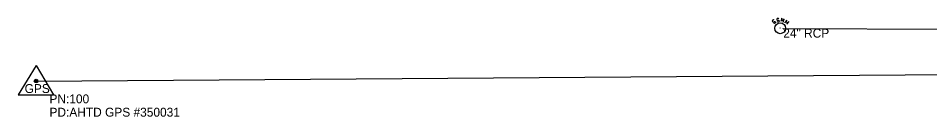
# Model space of a CAD drawing. Extents: x 1304270 to 1306561, y 1876019 to 1876752.
# Drawn here: x 1304270 to 1304782, y 1876368 to 1876423 of the extents above; entities that cross this region are included whole.
import ezdxf

# ---------------------------------------------------------------- set-up
doc = ezdxf.new("R2010")
doc.units = 0
for name, color, linetype in [('Default', 7, 'Continuous'), ('S_PRIMARY_CTL', 7, 'Continuous'), ('S_PRIMARY_CTL_ANNOT', 7, 'Continuous'), ('S_SANITARY_SEWER', 7, 'Continuous'), ('S_SANITARY_SEWER_ANNOT', 7, 'Continuous'), ('S_UTL_PT_SYM', 7, 'Continuous')]:
    doc.layers.add(name, color=color, linetype=linetype)

msp = doc.modelspace()

# ---------------------------------------------------------------- linework, layer by layer
at = {"layer": 'Default'}
msp.add_line((1304280.48, 1876387.85), (1304873.94, 1876392.06), dxfattribs=at)
at = {"layer": 'S_PRIMARY_CTL'}
for p, q in [((1304280.48, 1876396.55), (1304270.45, 1876380.03)), ((1304280.48, 1876396.55), (1304290.3, 1876380.03)), ((1304270.45, 1876380.03), (1304290.3, 1876380.03))]:
    msp.add_line(p, q, dxfattribs=at)
for radius in [1.04, 0.609, 0.344]:
    msp.add_circle((1304280.48, 1876387.85), radius, dxfattribs=at)
at = {"layer": 'S_SANITARY_SEWER'}
for p, q in [((1304693.81, 1876421.81), (1304693.73, 1876421.43)), ((1304693.73, 1876421.43), (1304693.93, 1876421.16)), ((1304694.35, 1876422.2), (1304693.81, 1876421.81)), ((1304693.93, 1876421.16), (1304694.35, 1876421.04)), ((1304694.78, 1876422.12), (1304694.35, 1876422.2)), ((1304694.35, 1876421.04), (1304694.89, 1876421.39)), ((1304694.89, 1876421.39), (1304695.36, 1876421.31)), ((1304695.44, 1876420.61), (1304694.89, 1876420.23)), ((1304695.36, 1876421.31), (1304695.51, 1876421.04)), ((1304695.51, 1876421.04), (1304695.44, 1876420.61)), ((1304700.78, 1876420.57), (1304702.02, 1876422.05)), ((1304701.44, 1876421.35), (1304702.41, 1876420.54)), ((1304702.99, 1876421.23), (1304701.75, 1876419.76)), ((1304694.89, 1876420.23), (1304694.51, 1876420.3)), ((1304980.65, 1876416.05), (1304699.88, 1876417.28))]:
    msp.add_line(p, q, dxfattribs=at)
for points in [[(1304697.45, 1876422.74), (1304697.1, 1876423.02), (1304696.44, 1876422.94), (1304696.21, 1876422.59), (1304696.25, 1876422.28), (1304696.6, 1876421.97), (1304697.22, 1876422.09), (1304697.61, 1876421.78), (1304697.65, 1876421.47), (1304697.37, 1876421.08), (1304696.75, 1876421), (1304696.41, 1876421.27)], [(1304699.89, 1876420.88), (1304700.44, 1876422.74), (1304699.39, 1876421.74), (1304699, 1876423.17), (1304698.46, 1876421.31)]]:
    msp.add_lwpolyline(points, dxfattribs=at)
msp.add_circle((1304698.14, 1876417.51), 3.05, dxfattribs=at)
at = {"layer": 'S_UTL_PT_SYM'}
for points in [[(1304698.12, 1876417.7), (1304698.12, 1876417.75), (1304698.12, 1876417.7), (1304698.07, 1876417.7), (1304698.12, 1876417.7), (1304698.12, 1876417.65), (1304698.12, 1876417.7), (1304698.17, 1876417.7)], [(1304699.88, 1876417.28), (1304699.88, 1876417.33), (1304699.88, 1876417.28), (1304699.83, 1876417.28), (1304699.88, 1876417.28), (1304699.88, 1876417.23), (1304699.88, 1876417.28), (1304699.93, 1876417.28)]]:
    msp.add_lwpolyline(points, dxfattribs=at)

# ---------------------------------------------------------------- texts
at = {"layer": 'S_PRIMARY_CTL'}
msp.add_text('GPS', height=5, rotation=360, dxfattribs=at).set_placement((1304274.04, 1876381.14))
at = {"layer": 'S_PRIMARY_CTL_ANNOT'}
for s, p in [('PN:100', (1304287.98, 1876375.35)), ('PD:AHTD GPS #350031', (1304287.98, 1876367.85))]:
    msp.add_text(s, height=5, dxfattribs=at).set_placement(p)
at = {"layer": 'S_SANITARY_SEWER_ANNOT'}
msp.add_text('24" RCP', height=5, dxfattribs=at).set_placement((1304699.88, 1876412.28))

doc.saveas('drawing.dxf')
